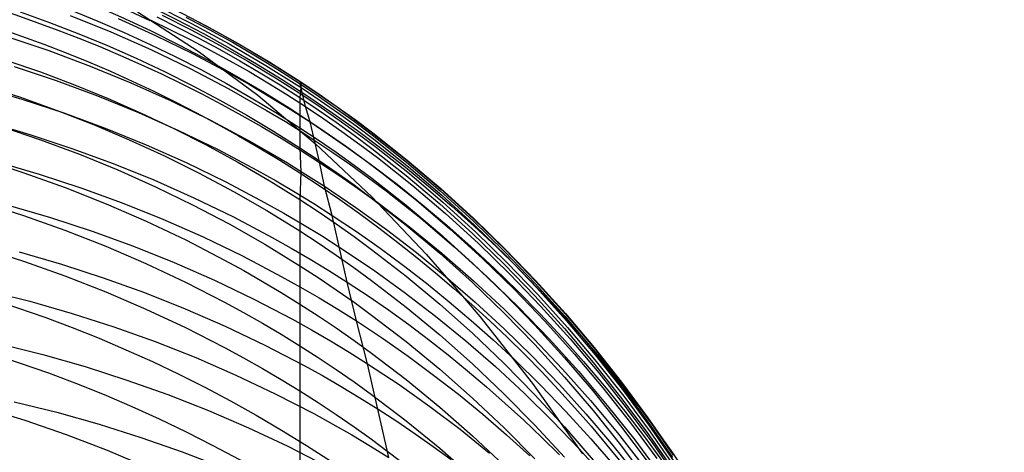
# Model space of a CAD drawing. Extents: x -383 to 1849, y -1185 to -529.
# Tile 615 of 656: x 417.14 to 428.02, y -919.57 to -914.79. Entities that reach past the tile are written whole.
import ezdxf

# ---------------------------------------------------------------- set-up
doc = ezdxf.new("R2010")
doc.units = 0
doc.layers.add('PREDEFINITO', color=7, linetype='CONTINUOUS')

msp = doc.modelspace()

# ---------------------------------------------------------------- linework, layer by layer
at = {"layer": 'PREDEFINITO'}
for p, q in [((417.141, -914.7, 587.927), (417.466, -914.817, 587.903)), ((417.705, -914.682, 585.868), (417.999, -914.802, 585.847)), ((418.437, -914.699, 568.23), (419.109, -915.132, 566.71)), ((418.612, -914.616, 571.856), (419.035, -914.827, 571.853)), ((418.835, -914.666, 577.644), (419.197, -914.853, 577.629)), ((417.466, -914.817, 587.903), (417.789, -914.941, 587.879)), ((417.693, -914.74, 563.895), (418.142, -914.921, 563.915)), ((417.999, -914.802, 585.847), (418.29, -914.927, 585.825)), ((418.224, -914.772, 565.899), (418.638, -914.96, 565.913)), ((418.586, -914.791, 567.888), (419.026, -915.007, 567.898)), ((418.651, -914.756, 581.78), (418.885, -914.871, 581.764)), ((418.709, -914.737, 569.868), (419.03, -914.898, 569.871)), ((418.973, -914.757, 573.807), (419.232, -914.894, 573.801)), ((419.035, -914.827, 571.853), (419.451, -915.052, 571.85)), ((419.037, -914.77, 575.59), (419.345, -914.935, 575.582)), ((418.142, -914.921, 563.915), (418.584, -915.116, 563.935)), ((418.29, -914.927, 585.825), (418.578, -915.059, 585.803)), ((418.885, -914.871, 581.764), (419.116, -914.99, 581.749)), ((419.03, -914.898, 569.871), (419.346, -915.067, 569.874)), ((419.197, -914.853, 577.629), (419.552, -915.05, 577.614)), ((419.232, -914.894, 573.801), (419.488, -915.036, 573.796)), ((419.345, -914.935, 575.582), (419.65, -915.108, 575.574)), ((416.993, -914.973, 559.887), (417.456, -915.128, 559.915)), ((417.789, -914.941, 587.879), (418.108, -915.073, 587.853)), ((418.638, -914.96, 565.913), (419.046, -915.161, 565.928)), ((419.026, -915.007, 567.898), (419.243, -915.121, 567.903)), ((419.116, -914.99, 581.749), (419.344, -915.113, 581.733)), ((419.488, -915.036, 573.796), (419.741, -915.184, 573.79)), ((417.456, -915.128, 559.915), (417.913, -915.298, 559.945)), ((418.108, -915.073, 587.853), (418.423, -915.212, 587.827)), ((418.578, -915.059, 585.803), (418.862, -915.197, 585.78)), ((418.584, -915.116, 563.935), (419.02, -915.326, 563.957)), ((419.109, -915.132, 566.71), (419.768, -915.619, 565.209)), ((419.243, -915.121, 567.903), (419.458, -915.239, 567.908)), ((419.344, -915.113, 581.733), (419.571, -915.24, 581.717)), ((419.346, -915.067, 569.874), (419.658, -915.244, 569.877)), ((419.451, -915.052, 571.85), (419.858, -915.291, 571.848)), ((419.552, -915.05, 577.614), (419.902, -915.257, 577.599)), ((419.65, -915.108, 575.574), (419.949, -915.289, 575.565)), ((416.983, -915.233, 592.003), (417.364, -915.364, 591.97)), ((418.423, -915.212, 587.827), (418.735, -915.359, 587.799)), ((418.862, -915.197, 585.78), (419.144, -915.341, 585.756)), ((419.046, -915.161, 565.928), (419.448, -915.374, 565.944)), ((419.458, -915.239, 567.908), (419.671, -915.36, 567.913)), ((419.571, -915.24, 581.717), (419.794, -915.372, 581.701)), ((419.658, -915.244, 569.877), (419.965, -915.429, 569.88)), ((419.741, -915.184, 573.79), (419.99, -915.337, 573.785)), ((419.902, -915.257, 577.599), (420.245, -915.474, 577.584)), ((417.075, -915.303, 557.91), (417.539, -915.457, 557.944)), ((417.364, -915.364, 591.97), (417.74, -915.506, 591.936)), ((417.913, -915.298, 559.945), (418.365, -915.483, 559.976)), ((418.735, -915.359, 587.799), (419.043, -915.512, 587.77)), ((419.02, -915.326, 563.957), (419.447, -915.55, 563.98)), ((419.144, -915.341, 585.756), (419.422, -915.492, 585.731)), ((419.448, -915.374, 565.944), (419.676, -915.503, 565.953)), ((419.671, -915.36, 567.913), (419.881, -915.485, 567.919)), ((419.794, -915.372, 581.701), (420.016, -915.507, 581.684)), ((419.858, -915.291, 571.848), (420.257, -915.543, 571.845)), ((419.949, -915.289, 575.565), (420.244, -915.477, 575.557)), ((419.99, -915.337, 573.785), (420.237, -915.495, 573.779)), ((417.539, -915.457, 557.944), (417.997, -915.627, 557.979)), ((418.365, -915.483, 559.976), (418.809, -915.682, 560.01)), ((419.965, -915.429, 569.88), (420.267, -915.622, 569.883)), ((420.237, -915.495, 573.779), (420.245, -915.474, 577.584)), ((420.245, -915.474, 577.584), (420.243, -915.539, 579.658)), ((420.244, -915.477, 575.557), (420.446, -915.612, 575.551)), ((420.245, -915.474, 577.584), (420.447, -915.609, 577.574)), ((416.692, -915.525, 555.903), (417.161, -915.664, 555.94)), ((416.735, -915.511, 594.031), (417.145, -915.644, 593.995)), ((417.74, -915.506, 591.936), (418.112, -915.657, 591.9)), ((419.043, -915.512, 587.77), (419.347, -915.674, 587.74)), ((419.422, -915.492, 585.731), (419.696, -915.648, 585.705)), ((419.447, -915.55, 563.98), (419.866, -915.788, 564.004)), ((419.676, -915.503, 565.953), (419.902, -915.637, 565.963)), ((419.881, -915.485, 567.919), (420.09, -915.614, 567.925)), ((420.016, -915.507, 581.684), (420.234, -915.647, 581.666)), ((420.243, -915.539, 579.658), (420.234, -915.647, 581.666)), ((420.237, -915.495, 573.779), (420.439, -915.631, 573.774)), ((420.267, -915.622, 569.883), (420.237, -915.495, 573.779)), ((420.257, -915.543, 571.845), (420.459, -915.679, 571.844)), ((417.145, -915.644, 593.995), (417.551, -915.789, 593.957)), ((417.161, -915.664, 555.94), (417.624, -915.817, 555.978)), ((417.997, -915.627, 557.979), (418.448, -915.81, 558.016)), ((418.112, -915.657, 591.9), (418.479, -915.818, 591.862)), ((418.809, -915.682, 560.01), (419.246, -915.896, 560.045)), ((419.347, -915.674, 587.74), (419.647, -915.842, 587.71)), ((419.696, -915.648, 585.705), (419.967, -915.811, 585.679)), ((419.768, -915.619, 565.209), (420.408, -916.157, 563.728)), ((419.902, -915.637, 565.963), (420.125, -915.774, 565.973)), ((420.09, -915.614, 567.925), (420.296, -915.747, 567.931)), ((420.234, -915.647, 581.666), (420.233, -915.98, 585.652)), ((420.234, -915.647, 581.666), (420.436, -915.782, 581.65)), ((420.267, -915.622, 569.883), (420.469, -915.757, 569.886)), ((420.296, -915.747, 567.931), (420.267, -915.622, 569.883)), ((420.439, -915.631, 573.774), (420.638, -915.77, 573.769)), ((420.446, -915.612, 575.551), (420.646, -915.751, 575.544)), ((420.447, -915.609, 577.574), (420.647, -915.748, 577.564)), ((420.459, -915.679, 571.844), (420.659, -915.818, 571.843)), ((417.551, -915.789, 593.957), (417.952, -915.945, 593.916)), ((418.448, -915.81, 558.016), (418.893, -916.009, 558.056)), ((419.866, -915.788, 564.004), (420.073, -915.913, 564.017)), ((420.125, -915.774, 565.973), (420.346, -915.916, 565.983)), ((420.296, -915.747, 567.931), (420.498, -915.882, 567.937)), ((420.346, -915.916, 565.983), (420.296, -915.747, 567.931)), ((420.436, -915.782, 581.65), (420.636, -915.92, 581.633)), ((420.469, -915.757, 569.886), (420.669, -915.896, 569.888)), ((420.638, -915.77, 573.769), (420.836, -915.913, 573.765)), ((420.646, -915.751, 575.544), (420.843, -915.894, 575.538)), ((420.647, -915.748, 577.564), (420.844, -915.89, 577.555)), ((416.78, -915.917, 553.933), (417.248, -916.055, 553.975)), ((417.624, -915.817, 555.978), (418.082, -915.986, 556.019)), ((418.479, -915.818, 591.862), (418.841, -915.99, 591.822)), ((419.246, -915.896, 560.045), (419.674, -916.125, 560.081)), ((419.647, -915.842, 587.71), (419.943, -916.018, 587.678)), ((419.967, -915.811, 585.679), (420.233, -915.98, 585.652)), ((420.073, -915.913, 564.017), (420.277, -916.041, 564.03)), ((420.346, -915.916, 565.983), (420.548, -916.052, 565.992)), ((420.403, -916.152, 563.735), (420.346, -915.916, 565.983)), ((420.498, -915.882, 567.937), (420.698, -916.021, 567.943)), ((420.659, -915.818, 571.843), (420.856, -915.961, 571.841)), ((420.669, -915.896, 569.888), (420.867, -916.039, 569.891)), ((420.836, -915.913, 573.765), (421.031, -916.059, 573.76)), ((420.843, -915.894, 575.538), (421.038, -916.04, 575.532)), ((420.844, -915.89, 577.555), (421.039, -916.036, 577.545)), ((416.933, -915.966, 596.008), (417.367, -916.113, 595.966)), ((417.952, -915.945, 593.916), (418.347, -916.113, 593.873)), ((418.082, -915.986, 556.019), (418.534, -916.169, 556.062)), ((418.841, -915.99, 591.822), (419.198, -916.171, 591.78)), ((418.893, -916.009, 558.056), (419.33, -916.222, 558.097)), ((419.943, -916.018, 587.678), (420.233, -916.202, 587.645)), ((420.233, -915.98, 585.652), (420.436, -916.114, 585.631)), ((420.233, -915.98, 585.652), (420.233, -916.202, 587.645)), ((420.636, -915.92, 581.633), (420.833, -916.062, 581.616)), ((420.698, -916.021, 567.943), (420.895, -916.164, 567.949)), ((420.856, -915.961, 571.841), (421.051, -916.108, 571.84)), ((417.248, -916.055, 553.975), (417.711, -916.208, 554.018)), ((417.367, -916.113, 595.966), (417.796, -916.274, 595.92)), ((418.347, -916.113, 593.873), (418.737, -916.292, 593.827)), ((419.674, -916.125, 560.081), (419.886, -916.245, 560.1)), ((420.277, -916.041, 564.03), (420.597, -916.253, 564.05)), ((420.436, -916.114, 585.631), (420.635, -916.252, 585.609)), ((420.548, -916.052, 565.992), (420.748, -916.191, 566.002)), ((420.833, -916.062, 581.616), (421.028, -916.208, 581.599)), ((420.867, -916.039, 569.891), (421.061, -916.185, 569.893)), ((421.031, -916.059, 573.76), (421.413, -916.362, 573.75)), ((421.038, -916.04, 575.532), (421.42, -916.342, 575.52)), ((421.039, -916.036, 577.545), (421.421, -916.338, 577.525)), ((421.051, -916.108, 571.84), (421.433, -916.411, 571.838)), ((417.711, -916.208, 554.018), (418.168, -916.376, 554.065)), ((418.534, -916.169, 556.062), (418.978, -916.366, 556.108)), ((419.198, -916.171, 591.78), (419.549, -916.362, 591.737)), ((419.33, -916.222, 558.097), (419.759, -916.45, 558.14)), ((419.886, -916.245, 560.1), (420.095, -916.369, 560.119)), ((420.233, -916.202, 587.645), (420.436, -916.335, 587.621)), ((420.233, -916.202, 587.645), (420.244, -916.473, 589.651)), ((420.45, -916.357, 562.096), (420.403, -916.152, 563.735)), ((420.408, -916.157, 563.728), (421.028, -916.744, 562.266)), ((420.748, -916.191, 566.002), (420.945, -916.333, 566.012)), ((420.895, -916.164, 567.949), (421.09, -916.31, 567.956)), ((421.028, -916.208, 581.599), (421.41, -916.508, 581.563)), ((421.061, -916.185, 569.893), (421.444, -916.488, 569.899)), ((416.717, -916.328, 598.009), (417.181, -916.478, 597.962)), ((417.796, -916.274, 595.92), (418.219, -916.447, 595.871)), ((418.737, -916.292, 593.827), (419.12, -916.482, 593.779)), ((420.436, -916.335, 587.621), (420.635, -916.473, 587.596)), ((420.597, -916.253, 564.05), (420.797, -916.391, 564.064)), ((420.635, -916.252, 585.609), (420.833, -916.393, 585.587)), ((420.945, -916.333, 566.012), (421.14, -916.48, 566.023)), ((421.09, -916.31, 567.956), (421.472, -916.613, 567.969)), ((421.42, -916.342, 575.52), (421.792, -916.658, 575.507)), ((421.421, -916.338, 577.525), (421.793, -916.653, 577.504)), ((416.881, -916.356, 551.974), (417.349, -916.493, 552.021)), ((418.168, -916.376, 554.065), (418.619, -916.558, 554.113)), ((418.219, -916.447, 595.871), (418.636, -916.633, 595.819)), ((418.978, -916.366, 556.108), (419.415, -916.579, 556.155)), ((419.549, -916.362, 591.737), (419.894, -916.563, 591.691)), ((419.759, -916.45, 558.14), (419.97, -916.569, 558.162)), ((420.095, -916.369, 560.119), (420.301, -916.496, 560.139)), ((420.506, -916.627, 560.159), (420.45, -916.357, 562.096)), ((420.797, -916.391, 564.064), (420.994, -916.534, 564.078)), ((420.833, -916.393, 585.587), (421.028, -916.538, 585.564)), ((421.413, -916.362, 573.75), (421.784, -916.678, 573.74)), ((421.433, -916.411, 571.838), (421.804, -916.727, 571.836)), ((417.181, -916.478, 597.962), (417.638, -916.642, 597.912)), ((417.349, -916.493, 552.021), (417.812, -916.645, 552.069)), ((418.619, -916.558, 554.113), (419.062, -916.754, 554.164)), ((419.12, -916.482, 593.779), (419.498, -916.684, 593.728)), ((419.894, -916.563, 591.691), (420.233, -916.774, 591.644)), ((419.97, -916.569, 558.162), (420.18, -916.692, 558.185)), ((420.244, -916.473, 589.651), (420.233, -916.774, 591.644)), ((420.301, -916.496, 560.139), (420.506, -916.627, 560.159)), ((420.635, -916.473, 587.596), (420.833, -916.613, 587.572)), ((420.994, -916.534, 564.078), (421.188, -916.679, 564.092)), ((421.028, -916.538, 585.564), (421.41, -916.838, 585.518)), ((421.14, -916.48, 566.023), (421.522, -916.782, 566.044)), ((421.41, -916.508, 581.563), (421.782, -916.823, 581.526)), ((421.444, -916.488, 569.899), (421.815, -916.804, 569.905)), ((417.638, -916.642, 597.912), (418.09, -916.821, 597.857)), ((417.812, -916.645, 552.069), (418.269, -916.811, 552.121)), ((418.636, -916.633, 595.819), (419.047, -916.832, 595.765)), ((419.415, -916.579, 556.155), (419.844, -916.806, 556.204)), ((420.591, -916.949, 558.232), (420.506, -916.627, 560.159)), ((420.506, -916.627, 560.159), (420.852, -916.861, 560.195)), ((420.833, -916.613, 587.572), (421.027, -916.758, 587.546)), ((421.188, -916.679, 564.092), (421.57, -916.981, 564.121)), ((421.472, -916.613, 567.969), (421.844, -916.929, 567.983)), ((421.784, -916.678, 573.74), (422.145, -917.007, 573.731)), ((421.792, -916.658, 575.507), (422.153, -916.986, 575.495)), ((421.793, -916.653, 577.504), (422.154, -916.981, 577.484)), ((419.062, -916.754, 554.164), (419.498, -916.966, 554.218)), ((419.498, -916.684, 593.728), (419.868, -916.897, 593.676)), ((420.18, -916.692, 558.185), (420.386, -916.819, 558.208)), ((420.233, -916.774, 591.644), (420.232, -917.121, 593.621)), ((420.233, -916.774, 591.644), (420.435, -916.907, 591.615)), ((421.027, -916.758, 587.546), (421.41, -917.056, 587.494)), ((421.028, -916.744, 562.266), (421.629, -917.379, 560.828)), ((421.522, -916.782, 566.044), (421.893, -917.098, 566.066)), ((421.804, -916.727, 571.836), (422.165, -917.056, 571.834)), ((416.713, -916.801, 599.977), (417.177, -916.949, 599.928)), ((417.007, -916.838, 550.028), (417.475, -916.974, 550.079)), ((418.09, -916.821, 597.857), (418.534, -917.014, 597.8)), ((418.269, -916.811, 552.121), (418.72, -916.992, 552.176)), ((419.047, -916.832, 595.765), (419.45, -917.044, 595.707)), ((419.844, -916.806, 556.204), (420.055, -916.924, 556.23)), ((419.868, -916.897, 593.676), (420.232, -917.121, 593.621)), ((420.386, -916.819, 558.208), (420.591, -916.949, 558.232)), ((420.852, -916.861, 560.195), (421.19, -917.105, 560.231)), ((421.079, -916.794, 562.151), (421.446, -917.074, 562.185)), ((421.41, -916.838, 585.518), (421.781, -917.15, 585.47)), ((421.782, -916.823, 581.526), (422.143, -917.15, 581.488)), ((421.815, -916.804, 569.905), (422.177, -917.132, 569.911)), ((417.177, -916.949, 599.928), (417.636, -917.112, 599.874)), ((417.475, -916.974, 550.079), (417.938, -917.125, 550.133)), ((418.72, -916.992, 552.176), (419.164, -917.188, 552.233)), ((419.498, -916.966, 554.218), (419.927, -917.192, 554.274)), ((420.055, -916.924, 556.23), (420.264, -917.047, 556.256)), ((420.435, -916.907, 591.615), (420.635, -917.043, 591.585)), ((420.757, -917.687, 554.393), (420.591, -916.949, 558.232)), ((420.591, -916.949, 558.232), (420.858, -917.128, 558.264)), ((421.57, -916.981, 564.121), (421.941, -917.295, 564.151)), ((421.844, -916.929, 567.983), (422.205, -917.258, 567.998)), ((422.145, -917.007, 573.731), (422.495, -917.348, 573.721)), ((422.153, -916.986, 575.495), (422.503, -917.327, 575.482)), ((422.154, -916.981, 577.484), (422.504, -917.321, 577.462)), ((417.636, -917.112, 599.874), (418.087, -917.29, 599.816)), ((418.534, -917.014, 597.8), (418.971, -917.221, 597.738)), ((419.45, -917.044, 595.707), (419.845, -917.269, 595.647)), ((420.264, -917.047, 556.256), (420.471, -917.173, 556.283)), ((420.635, -917.043, 591.585), (420.833, -917.183, 591.554)), ((421.19, -917.105, 560.231), (421.522, -917.36, 560.269)), ((421.41, -917.056, 587.494), (421.781, -917.368, 587.44)), ((421.446, -917.074, 562.185), (421.804, -917.367, 562.221)), ((421.893, -917.098, 566.066), (422.254, -917.426, 566.088)), ((422.165, -917.056, 571.834), (422.515, -917.397, 571.832)), ((417.938, -917.125, 550.133), (418.395, -917.291, 550.19)), ((418.971, -917.221, 597.738), (419.4, -917.443, 597.673)), ((419.164, -917.188, 552.233), (419.6, -917.398, 552.292)), ((419.927, -917.192, 554.274), (420.137, -917.31, 554.303)), ((420.232, -917.121, 593.621), (420.434, -917.253, 593.588)), ((420.232, -917.121, 593.621), (420.233, -917.506, 595.583)), ((420.471, -917.173, 556.283), (420.675, -917.303, 556.31)), ((420.833, -917.183, 591.554), (421.027, -917.326, 591.522)), ((420.858, -917.128, 558.264), (421.121, -917.312, 558.296)), ((421.781, -917.15, 585.47), (422.142, -917.476, 585.421)), ((422.143, -917.15, 581.488), (422.493, -917.489, 581.449)), ((422.177, -917.132, 569.911), (422.527, -917.473, 569.918)), ((416.713, -917.309, 601.936), (417.177, -917.457, 601.884)), ((418.087, -917.29, 599.816), (418.532, -917.481, 599.755)), ((418.395, -917.291, 550.19), (418.845, -917.471, 550.25)), ((419.845, -917.269, 595.647), (420.233, -917.506, 595.583)), ((420.137, -917.31, 554.303), (420.346, -917.432, 554.332)), ((420.434, -917.253, 593.588), (420.634, -917.388, 593.556)), ((420.675, -917.303, 556.31), (421.035, -917.545, 556.36)), ((421.027, -917.326, 591.522), (421.409, -917.622, 591.458)), ((421.121, -917.312, 558.296), (421.38, -917.503, 558.33)), ((421.941, -917.295, 564.151), (422.302, -917.623, 564.181)), ((422.205, -917.258, 567.998), (422.556, -917.598, 568.013)), ((422.503, -917.327, 575.482), (422.842, -917.679, 575.47)), ((422.504, -917.321, 577.462), (422.843, -917.672, 577.441)), ((417.13, -917.352, 548.089), (417.597, -917.488, 548.145)), ((419.4, -917.443, 597.673), (419.612, -917.559, 597.639)), ((419.6, -917.398, 552.292), (420.028, -917.623, 552.355)), ((420.346, -917.432, 554.332), (420.553, -917.558, 554.362)), ((420.634, -917.388, 593.556), (420.831, -917.527, 593.522)), ((421.522, -917.36, 560.269), (421.845, -917.624, 560.308)), ((421.629, -917.379, 560.828), (421.926, -917.717, 560.118)), ((421.781, -917.368, 587.44), (422.142, -917.692, 587.385)), ((421.804, -917.367, 562.221), (422.152, -917.671, 562.257)), ((422.254, -917.426, 566.088), (422.603, -917.766, 566.112)), ((422.495, -917.348, 573.721), (422.834, -917.701, 573.711)), ((422.515, -917.397, 571.832), (422.854, -917.75, 571.83)), ((417.177, -917.457, 601.884), (417.635, -917.619, 601.827)), ((417.597, -917.488, 548.145), (418.06, -917.638, 548.204)), ((418.532, -917.481, 599.755), (418.97, -917.687, 599.689)), ((418.845, -917.471, 550.25), (419.288, -917.666, 550.313)), ((420.233, -917.506, 595.583), (420.232, -917.929, 597.532)), ((420.233, -917.506, 595.583), (420.435, -917.637, 595.548)), ((420.831, -917.527, 593.522), (421.026, -917.669, 593.488)), ((421.035, -917.545, 556.36), (421.388, -917.798, 556.411)), ((421.38, -917.503, 558.33), (421.634, -917.7, 558.364)), ((422.142, -917.476, 585.421), (422.493, -917.813, 585.37)), ((422.493, -917.489, 581.449), (422.832, -917.839, 581.41)), ((422.527, -917.473, 569.918), (422.866, -917.825, 569.925)), ((417.635, -917.619, 601.827), (418.087, -917.795, 601.766)), ((418.06, -917.638, 548.204), (418.516, -917.802, 548.267)), ((419.612, -917.559, 597.639), (419.821, -917.679, 597.604)), ((420.028, -917.623, 552.355), (420.239, -917.741, 552.387)), ((420.435, -917.637, 595.548), (420.635, -917.771, 595.513)), ((420.553, -917.558, 554.362), (420.757, -917.687, 554.393)), ((421.409, -917.622, 591.458), (421.781, -917.931, 591.391)), ((421.845, -917.624, 560.308), (422.173, -917.909, 560.349)), ((422.302, -917.623, 564.181), (422.652, -917.962, 564.213)), ((422.556, -917.598, 568.013), (422.895, -917.951, 568.028)), ((418.97, -917.687, 599.689), (419.399, -917.907, 599.62)), ((419.288, -917.666, 550.313), (419.724, -917.875, 550.379)), ((419.821, -917.679, 597.604), (420.028, -917.802, 597.569)), ((420.239, -917.741, 552.387), (420.447, -917.862, 552.42)), ((420.858, -918.116, 552.487), (420.757, -917.687, 554.393)), ((420.757, -917.687, 554.393), (420.987, -917.839, 554.429)), ((421.026, -917.669, 593.488), (421.409, -917.964, 593.417)), ((421.634, -917.7, 558.364), (421.884, -917.903, 558.399)), ((421.926, -917.717, 560.118), (422.223, -918.068, 559.414)), ((422.142, -917.692, 587.385), (422.493, -918.029, 587.327)), ((422.152, -917.671, 562.257), (422.491, -917.987, 562.294)), ((422.603, -917.766, 566.112), (422.942, -918.119, 566.136)), ((422.834, -917.701, 573.711), (423.162, -918.065, 573.701)), ((422.842, -917.679, 575.47), (423.17, -918.042, 575.457)), ((422.843, -917.672, 577.441), (423.171, -918.035, 577.419)), ((422.854, -917.75, 571.83), (423.182, -918.114, 571.828)), ((416.775, -917.78, 546.102), (417.247, -917.899, 546.159)), ((418.087, -917.795, 601.766), (418.532, -917.985, 601.701)), ((418.516, -917.802, 548.267), (418.966, -917.981, 548.333)), ((419.724, -917.875, 550.379), (420.152, -918.098, 550.448)), ((420.028, -917.802, 597.569), (420.232, -917.929, 597.532)), ((420.447, -917.862, 552.42), (420.654, -917.987, 552.453)), ((420.635, -917.771, 595.513), (420.832, -917.909, 595.476)), ((420.987, -917.839, 554.429), (421.213, -917.995, 554.465)), ((421.388, -917.798, 556.411), (421.732, -918.062, 556.464)), ((422.493, -917.813, 585.37), (422.832, -918.162, 585.318)), ((422.832, -917.839, 581.41), (423.159, -918.201, 581.369)), ((422.866, -917.825, 569.925), (423.194, -918.189, 569.932)), ((417.247, -917.899, 546.159), (417.715, -918.033, 546.219)), ((418.532, -917.985, 601.701), (418.97, -918.189, 601.631)), ((418.966, -917.981, 548.333), (419.409, -918.175, 548.401)), ((419.399, -917.907, 599.62), (419.611, -918.023, 599.584)), ((420.232, -917.929, 597.532), (420.435, -918.06, 597.495)), ((420.232, -917.929, 597.532), (420.232, -918.39, 599.47)), ((420.654, -917.987, 552.453), (420.858, -918.116, 552.487)), ((420.832, -917.909, 595.476), (421.027, -918.051, 595.439)), ((421.409, -917.964, 593.417), (421.78, -918.271, 593.343)), ((421.781, -917.931, 591.391), (422.142, -918.253, 591.321)), ((421.884, -917.903, 558.399), (422.129, -918.111, 558.435)), ((422.173, -917.909, 560.349), (422.492, -918.203, 560.392)), ((422.491, -917.987, 562.294), (422.82, -918.313, 562.333)), ((422.652, -917.962, 564.213), (422.99, -918.313, 564.245)), ((422.895, -917.951, 568.028), (423.223, -918.315, 568.044)), ((417.715, -918.033, 546.219), (418.177, -918.182, 546.284)), ((419.611, -918.023, 599.584), (419.82, -918.142, 599.547)), ((420.435, -918.06, 597.495), (420.634, -918.194, 597.456)), ((421.027, -918.051, 595.439), (421.409, -918.344, 595.362)), ((421.213, -917.995, 554.465), (421.437, -918.156, 554.502)), ((421.732, -918.062, 556.464), (422.068, -918.336, 556.519)), ((422.223, -918.068, 559.414), (422.805, -918.807, 558.027)), ((422.493, -918.029, 587.327), (422.832, -918.377, 587.268)), ((423.162, -918.065, 573.701), (423.478, -918.44, 573.691)), ((423.17, -918.042, 575.457), (423.486, -918.417, 575.444)), ((423.171, -918.035, 577.419), (423.487, -918.409, 577.397)), ((418.177, -918.182, 546.284), (418.633, -918.345, 546.351)), ((418.97, -918.189, 601.631), (419.399, -918.408, 601.558)), ((419.409, -918.175, 548.401), (419.845, -918.383, 548.474)), ((419.82, -918.142, 599.547), (420.027, -918.264, 599.509)), ((420.152, -918.098, 550.448), (420.362, -918.216, 550.484)), ((420.634, -918.194, 597.456), (420.832, -918.332, 597.417)), ((420.981, -918.589, 550.594), (420.858, -918.116, 552.487)), ((420.858, -918.116, 552.487), (421.148, -918.308, 552.538)), ((421.437, -918.156, 554.502), (421.657, -918.322, 554.54)), ((422.129, -918.111, 558.435), (422.369, -918.325, 558.471)), ((422.492, -918.203, 560.392), (422.802, -918.507, 560.435)), ((422.832, -918.162, 585.318), (423.159, -918.523, 585.264)), ((422.942, -918.119, 566.136), (423.27, -918.482, 566.161)), ((423.159, -918.201, 581.369), (423.476, -918.574, 581.327)), ((423.182, -918.114, 571.828), (423.497, -918.489, 571.826)), ((423.194, -918.189, 569.932), (423.51, -918.564, 569.94)), ((420.027, -918.264, 599.509), (420.232, -918.39, 599.47)), ((420.362, -918.216, 550.484), (420.571, -918.336, 550.52)), ((421.148, -918.308, 552.538), (421.432, -918.507, 552.589)), ((421.78, -918.271, 593.343), (422.142, -918.591, 593.267)), ((422.142, -918.253, 591.321), (422.492, -918.586, 591.25)), ((422.82, -918.313, 562.333), (423.138, -918.65, 562.372)), ((422.99, -918.313, 564.245), (423.318, -918.676, 564.279)), ((416.919, -918.37, 544.181), (417.391, -918.488, 544.243)), ((418.633, -918.345, 546.351), (419.083, -918.522, 546.423)), ((419.399, -918.408, 601.558), (419.611, -918.523, 601.519)), ((419.845, -918.383, 548.474), (420.272, -918.605, 548.549)), ((420.232, -918.39, 599.47), (420.434, -918.52, 599.43)), ((420.232, -918.39, 599.47), (420.232, -918.888, 601.398)), ((420.571, -918.336, 550.52), (420.777, -918.461, 550.557)), ((420.832, -918.332, 597.417), (421.027, -918.472, 597.377)), ((421.409, -918.344, 595.362), (421.781, -918.65, 595.283)), ((421.657, -918.322, 554.54), (421.874, -918.492, 554.578)), ((422.068, -918.336, 556.519), (422.395, -918.621, 556.575)), ((422.369, -918.325, 558.471), (422.605, -918.544, 558.508)), ((422.832, -918.377, 587.268), (423.159, -918.736, 587.208)), ((423.223, -918.315, 568.044), (423.539, -918.69, 568.061)), ((423.486, -918.417, 575.444), (423.79, -918.801, 575.431)), ((423.487, -918.409, 577.397), (423.79, -918.793, 577.374)), ((417.391, -918.488, 544.243), (417.858, -918.621, 544.309)), ((419.083, -918.522, 546.423), (419.526, -918.714, 546.497)), ((419.611, -918.523, 601.519), (419.82, -918.641, 601.48)), ((420.434, -918.52, 599.43), (420.634, -918.653, 599.389)), ((420.777, -918.461, 550.557), (420.981, -918.589, 550.594)), ((421.027, -918.472, 597.377), (421.408, -918.764, 597.295)), ((421.432, -918.507, 552.589), (421.712, -918.714, 552.642)), ((421.874, -918.492, 554.578), (422.088, -918.666, 554.617)), ((422.802, -918.507, 560.435), (423.103, -918.82, 560.479)), ((423.159, -918.523, 585.264), (423.476, -918.894, 585.21)), ((423.27, -918.482, 566.161), (423.585, -918.856, 566.186)), ((423.478, -918.44, 573.691), (423.782, -918.825, 573.681)), ((423.497, -918.489, 571.826), (423.801, -918.874, 571.825)), ((417.858, -918.621, 544.309), (418.319, -918.769, 544.378)), ((419.82, -918.641, 601.48), (420.027, -918.763, 601.439)), ((420.272, -918.605, 548.549), (420.482, -918.721, 548.587)), ((421.216, -919.626, 546.83), (420.981, -918.589, 550.594)), ((420.981, -918.589, 550.594), (421.33, -918.82, 550.661)), ((422.142, -918.591, 593.267), (422.492, -918.924, 593.189)), ((422.395, -918.621, 556.575), (422.713, -918.916, 556.632)), ((422.492, -918.586, 591.25), (422.831, -918.932, 591.176)), ((422.605, -918.544, 558.508), (422.894, -918.827, 558.556)), ((423.476, -918.574, 581.327), (423.78, -918.957, 581.285)), ((423.51, -918.564, 569.94), (423.815, -918.948, 569.947)), ((419.526, -918.714, 546.497), (419.961, -918.921, 546.576)), ((420.482, -918.721, 548.587), (420.691, -918.841, 548.627)), ((420.634, -918.653, 599.389), (420.832, -918.79, 599.347)), ((421.712, -918.714, 552.642), (421.986, -918.927, 552.696)), ((421.781, -918.65, 595.283), (422.142, -918.968, 595.201)), ((422.088, -918.666, 554.617), (422.298, -918.844, 554.657)), ((423.138, -918.65, 562.372), (423.447, -918.997, 562.412)), ((423.159, -918.736, 587.208), (423.476, -919.106, 587.146)), ((423.318, -918.676, 564.279), (423.633, -919.049, 564.313)), ((423.539, -918.69, 568.061), (423.843, -919.075, 568.078)), ((418.319, -918.769, 544.378), (418.775, -918.93, 544.451)), ((420.027, -918.763, 601.439), (420.232, -918.888, 601.398)), ((420.691, -918.841, 548.627), (420.897, -918.965, 548.667)), ((420.832, -918.79, 599.347), (421.027, -918.93, 599.304)), ((421.33, -918.82, 550.661), (421.671, -919.062, 550.73)), ((421.408, -918.764, 597.295), (421.78, -919.069, 597.209)), ((422.298, -918.844, 554.657), (422.504, -919.027, 554.698)), ((422.805, -918.807, 558.027), (423.357, -919.584, 556.664)), ((422.894, -918.827, 558.556), (423.176, -919.119, 558.604)), ((423.103, -918.82, 560.479), (423.396, -919.142, 560.525)), ((423.585, -918.856, 566.186), (423.889, -919.241, 566.212)), ((423.782, -918.825, 573.681), (424.075, -919.22, 573.671)), ((423.79, -918.793, 577.374), (424.082, -919.187, 577.352)), ((423.79, -918.801, 575.431), (424.081, -919.195, 575.418)), ((418.775, -918.93, 544.451), (419.224, -919.107, 544.528)), ((419.961, -918.921, 546.576), (420.388, -919.141, 546.657)), ((420.232, -918.888, 601.398), (420.434, -919.017, 601.356)), ((420.232, -918.888, 601.398), (420.232, -919.424, 603.317)), ((420.897, -918.965, 548.667), (421.1, -919.092, 548.708)), ((421.027, -918.93, 599.304), (421.409, -919.22, 599.216)), ((421.986, -918.927, 552.696), (422.255, -919.147, 552.752)), ((422.142, -918.968, 595.201), (422.492, -919.298, 595.116)), ((422.492, -918.924, 593.189), (422.831, -919.267, 593.108)), ((422.713, -918.916, 556.632), (423.023, -919.22, 556.69)), ((422.831, -918.932, 591.176), (423.159, -919.288, 591.101)), ((423.476, -918.894, 585.21), (423.78, -919.275, 585.154)), ((423.78, -918.957, 581.285), (424.072, -919.35, 581.242)), ((423.801, -918.874, 571.825), (424.093, -919.269, 571.824)), ((423.815, -918.948, 569.947), (424.107, -919.343, 569.955)), ((416.728, -919.069, 607.755), (417.191, -919.214, 607.694)), ((417.073, -919.009, 542.278), (417.545, -919.126, 542.344)), ((420.434, -919.017, 601.356), (420.634, -919.15, 601.312)), ((421.671, -919.062, 550.73), (422.005, -919.314, 550.801)), ((421.78, -919.069, 597.209), (422.141, -919.386, 597.12)), ((422.504, -919.027, 554.698), (422.708, -919.213, 554.739)), ((423.447, -918.997, 562.412), (423.744, -919.353, 562.453)), ((423.633, -919.049, 564.313), (423.937, -919.432, 564.348)), ((423.843, -919.075, 568.078), (424.135, -919.47, 568.095)), ((417.545, -919.126, 542.344), (418.013, -919.257, 542.415)), ((419.224, -919.107, 544.528), (419.666, -919.297, 544.608)), ((420.388, -919.141, 546.657), (420.599, -919.257, 546.699)), ((420.634, -919.15, 601.312), (420.832, -919.285, 601.268)), ((421.1, -919.092, 548.708), (421.305, -919.225, 548.751)), ((422.255, -919.147, 552.752), (422.518, -919.374, 552.808)), ((423.176, -919.119, 558.604), (423.449, -919.418, 558.654)), ((423.396, -919.142, 560.525), (423.679, -919.473, 560.571)), ((423.476, -919.106, 587.146), (423.78, -919.486, 587.083)), ((417.191, -919.214, 607.694), (417.649, -919.372, 607.627)), ((418.013, -919.257, 542.415), (418.475, -919.403, 542.489)), ((420.599, -919.257, 546.699), (420.807, -919.376, 546.742)), ((420.832, -919.285, 601.268), (421.027, -919.424, 601.222)), ((421.305, -919.225, 548.751), (421.508, -919.363, 548.794)), ((421.409, -919.22, 599.216), (421.781, -919.523, 599.125)), ((422.708, -919.213, 554.739), (422.907, -919.403, 554.78)), ((422.831, -919.267, 593.108), (423.159, -919.622, 593.025)), ((423.023, -919.22, 556.69), (423.324, -919.534, 556.75)), ((423.159, -919.288, 591.101), (423.475, -919.655, 591.023)), ((423.78, -919.275, 585.154), (424.072, -919.666, 585.097)), ((423.889, -919.241, 566.212), (424.181, -919.635, 566.238)), ((424.075, -919.22, 573.671), (424.354, -919.625, 573.661)), ((424.081, -919.195, 575.418), (424.361, -919.599, 575.406)), ((424.082, -919.187, 577.352), (424.362, -919.59, 577.329)), ((424.093, -919.269, 571.824), (424.373, -919.673, 571.822)), ((417.649, -919.372, 607.627), (418.101, -919.544, 607.556)), ((418.475, -919.403, 542.489), (418.931, -919.563, 542.568)), ((419.666, -919.297, 544.608), (420.101, -919.502, 544.693)), ((420.807, -919.376, 546.742), (421.013, -919.499, 546.786)), ((421.508, -919.363, 548.794), (421.708, -919.503, 548.839)), ((422.005, -919.314, 550.801), (422.331, -919.576, 550.874)), ((422.141, -919.386, 597.12), (422.491, -919.715, 597.029)), ((422.492, -919.298, 595.116), (422.831, -919.639, 595.028)), ((422.518, -919.374, 552.808), (422.775, -919.607, 552.865)), ((422.907, -919.403, 554.78), (423.103, -919.597, 554.822)), ((423.744, -919.353, 562.453), (424.031, -919.719, 562.495)), ((424.072, -919.35, 581.242), (424.352, -919.752, 581.198)), ((424.107, -919.343, 569.955), (424.387, -919.747, 569.964)), ((420.101, -919.502, 544.693), (420.527, -919.721, 544.781)), ((420.232, -919.424, 603.317), (420.233, -919.997, 605.227)), ((421.013, -919.499, 546.786), (421.216, -919.626, 546.83)), ((421.027, -919.424, 601.222), (421.409, -919.713, 601.128)), ((421.708, -919.503, 548.839), (421.906, -919.648, 548.883)), ((423.449, -919.418, 558.654), (423.715, -919.724, 558.704)), ((423.679, -919.473, 560.571), (423.953, -919.812, 560.618)), ((423.78, -919.486, 587.083), (424.072, -919.876, 587.018)), ((423.937, -919.432, 564.348), (424.228, -919.825, 564.383)), ((424.135, -919.47, 568.095), (424.415, -919.874, 568.112)), ((418.101, -919.544, 607.556), (418.546, -919.731, 607.48)), ((418.931, -919.563, 542.568), (419.38, -919.738, 542.65)), ((421.781, -919.523, 599.125), (422.142, -919.838, 599.03)), ((423.324, -919.534, 556.75), (423.576, -919.812, 556.803))]:
    msp.add_line(p, q, dxfattribs=at)
at = {"layer": 'PREDEFINITO', "extrusion": (0.001264, -0.042708, -0.999087)}
msp.add_arc((384.452, 963.522, -527.771), 14.997, 125.1953, 297.2997, dxfattribs=at)
at = {"layer": 'PREDEFINITO', "extrusion": (0.015277, -0.101694, -0.994698)}
msp.add_arc((269.672, 1032.518, -459.505), 14.997, 132.055, 314.6366, dxfattribs=at)
at = {"layer": 'PREDEFINITO', "extrusion": (-0.016803, 0.114563, -0.993274)}
msp.add_arc((-272.978, -904.228, -691.737), 14.942, 95.8433, 275.2787, dxfattribs=at)
at = {"layer": 'PREDEFINITO', "extrusion": (-0.016824, 0.171811, -0.984986)}
msp.add_arc((-319.547, -848.633, -745.328), 14.961, 82.6511, 280.1, dxfattribs=at)
at = {"layer": 'PREDEFINITO', "extrusion": (-0.016915, 0.074595, -0.99707)}
msp.add_arc((-196.624, -949.004, -653.362), 14.938, 107.3243, 274.6342, dxfattribs=at)
at = {"layer": 'PREDEFINITO', "extrusion": (-0.016833, 0.307513, -0.951395)}
msp.add_arc((-360.475, -721.565, -863.801), 14.979, 55.839, 295.273, dxfattribs=at)
at = {"layer": 'PREDEFINITO', "extrusion": (-0.016807, 0.326121, -0.945179)}
msp.add_arc((-363.491, -703.348, -879.141), 14.974, 51.6841, 297.6499, dxfattribs=at)

doc.saveas('drawing.dxf')
